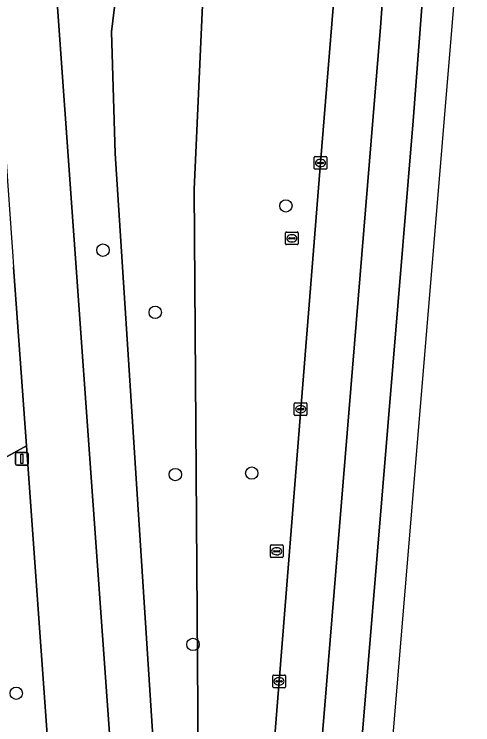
# Model space of a CAD drawing. Extents: x 161084 to 161928, y 385354 to 386522.
# Drawn here: x 161888.9 to 161925.1, y 386415 to 386471.2 of the extents above; entities that cross this region are included whole.
import ezdxf

# ---------------------------------------------------------------- set-up
doc = ezdxf.new("R2010")
doc.units = 0
for name, color, linetype in [('IMGEO_Berm_groen', 7, 'Continuous'), ('IMGEO_Boom', 7, 'Continuous'), ('IMGEO_Kolk', 7, 'Continuous'), ('IMGEO_Lichtmast', 7, 'Continuous'), ('IMGEO_Rijbaan_regionaal_gesloten', 7, 'Continuous'), ('IMGEO_Rioolput', 7, 'Continuous'), ('IMGEO_Verkeerseiland_groen', 7, 'Continuous')]:
    doc.layers.add(name, color=color, linetype=linetype)

msp = doc.modelspace()

# ---------------------------------------------------------------- linework, layer by layer
at = {"layer": 'IMGEO_Berm_groen'}
msp.add_lwpolyline([(161903.111, 386457.307), (161903.802, 386472.482), (161904.464, 386477.119), (161907.017, 386486.031), (161906.527, 386486.022), (161898.847, 386488.453), (161896.588, 386469.783), (161896.871, 386460.164), (161901.627, 386386.376), (161903.838, 386352.065), (161903.606, 386386.43)], close=True, dxfattribs=at)
for points in [[(161883.767, 386433.712), (161889.857, 386437.049), (161888.84, 386451.187)], [(161900.133, 386292.018), (161899.174, 386307.304), (161897.726, 386326.817), (161897.645, 386328.001), (161897.009, 386337.325), (161896.499, 386344.336), (161892.188, 386404.652), (161889.857, 386437.049), (161883.767, 386433.712), (161888.142, 386390.008), (161890.789, 386362.407), (161892.584, 386340.168), (161893.095, 386333.841), (161893.593, 386328.226), (161893.91, 386321.858), (161893.251, 386306.802), (161889.428, 386249.977), (161880.64, 386115.728), (161877.74, 386073.727), (161872.841, 386000.002), (161865.295, 385889.362), (161863.707, 385862.465)]]:
    msp.add_lwpolyline(points, dxfattribs=at)
at = {"layer": 'IMGEO_Boom'}
for centre in [(161910.361, 386456.021), (161895.903, 386452.521), (161900.035, 386447.61), (161901.622, 386434.793), (161907.663, 386434.907), (161903.019, 386421.37), (161889.051, 386417.508)]:
    msp.add_circle(centre, 0.489, dxfattribs=at)
at = {"layer": 'IMGEO_Kolk'}
for p, q in [((161912.668, 386459.915), (161913.52, 386459.915)), ((161912.593, 386458.989), (161912.593, 386459.841)), ((161912.852, 386459.409), (161912.852, 386459.421)), ((161913.29, 386459.372), (161912.892, 386459.372)), ((161912.895, 386459.458), (161913.293, 386459.458)), ((161913.081, 386459.695), (161913.106, 386459.695)), ((161913.336, 386459.421), (161913.336, 386459.409)), ((161913.594, 386459.841), (161913.594, 386458.989)), ((161913.52, 386458.915), (161912.668, 386458.915)), ((161913.104, 386459.135), (161913.079, 386459.135)), ((161911.03, 386439.531), (161911.03, 386440.383)), ((161911.105, 386440.457), (161911.957, 386440.457)), ((161911.518, 386440.237), (161911.543, 386440.237)), ((161912.031, 386440.383), (161912.031, 386439.531)), ((161911.289, 386439.951), (161911.289, 386439.963)), ((161911.727, 386439.914), (161911.329, 386439.914)), ((161911.332, 386440), (161911.73, 386440)), ((161911.541, 386439.677), (161911.516, 386439.677)), ((161911.773, 386439.963), (161911.773, 386439.951)), ((161911.957, 386439.457), (161911.105, 386439.457)), ((161909.322, 386418.024), (161909.322, 386418.876)), ((161909.397, 386418.95), (161910.249, 386418.95)), ((161910.323, 386418.876), (161910.323, 386418.024)), ((161909.581, 386418.444), (161909.581, 386418.456)), ((161910.019, 386418.407), (161909.621, 386418.407)), ((161909.624, 386418.493), (161910.022, 386418.493)), ((161909.81, 386418.73), (161909.835, 386418.73)), ((161910.065, 386418.456), (161910.065, 386418.444)), ((161910.249, 386417.95), (161909.397, 386417.95)), ((161909.833, 386418.17), (161909.808, 386418.17))]:
    msp.add_line(p, q, dxfattribs=at)
for points in [[(161912.668, 386459.915), (161913.52, 386459.915)], [(161912.593, 386458.989), (161912.593, 386459.841)], [(161913.594, 386459.841), (161913.594, 386458.989)], [(161913.52, 386458.915), (161912.668, 386458.915)], [(161911.03, 386439.531), (161911.03, 386440.383)], [(161911.105, 386440.457), (161911.957, 386440.457)], [(161912.031, 386440.383), (161912.031, 386439.531)], [(161911.957, 386439.457), (161911.105, 386439.457)], [(161909.322, 386418.024), (161909.322, 386418.876)], [(161909.397, 386418.95), (161910.249, 386418.95)], [(161910.323, 386418.876), (161910.323, 386418.024)], [(161910.249, 386417.95), (161909.397, 386417.95)]]:
    msp.add_lwpolyline(points, dxfattribs=at)
for centre, radius, start, end in [((161912.67, 386459.839), 0.0765, 91.552, 178.448), ((161912.67, 386459.839), 0.0765, 91.552, 178.448), ((161913.518, 386459.839), 0.0765, 1.552, 88.448), ((161913.518, 386459.839), 0.0765, 1.552, 88.448), ((161912.892, 386459.418), 0.0403, 85.8775, 175.7526), ((161912.889, 386459.408), 0.0366, 178.938, 274.7102), ((161913.293, 386459.415), 0.043, 264.8664, 352.4533), ((161913.297, 386459.42), 0.0386, 1.7309, 96.639), ((161912.67, 386458.991), 0.0765, 181.552, 268.448), ((161912.67, 386458.991), 0.0765, 181.552, 268.448), ((161913.518, 386458.991), 0.0765, 271.552, 358.448), ((161913.518, 386458.991), 0.0765, 271.552, 358.448), ((161911.107, 386440.381), 0.0765, 91.552, 178.448), ((161911.107, 386440.381), 0.0765, 91.552, 178.448), ((161911.955, 386440.381), 0.0765, 1.552, 88.448), ((161911.955, 386440.381), 0.0765, 1.552, 88.448), ((161911.329, 386439.96), 0.0403, 85.8775, 175.7526), ((161911.326, 386439.95), 0.0366, 178.938, 274.7102), ((161911.73, 386439.957), 0.043, 264.8664, 352.4533), ((161911.734, 386439.962), 0.0386, 1.7309, 96.639), ((161911.107, 386439.533), 0.0765, 181.552, 268.448), ((161911.107, 386439.533), 0.0765, 181.552, 268.448), ((161911.955, 386439.533), 0.0765, 271.552, 358.448), ((161911.955, 386439.533), 0.0765, 271.552, 358.448), ((161909.399, 386418.874), 0.0765, 91.552, 178.448), ((161909.399, 386418.874), 0.0765, 91.552, 178.448), ((161910.247, 386418.874), 0.0765, 1.552, 88.448), ((161910.247, 386418.874), 0.0765, 1.552, 88.448), ((161909.621, 386418.453), 0.0403, 85.8775, 175.7526), ((161909.618, 386418.443), 0.0366, 178.938, 274.7102), ((161910.022, 386418.45), 0.043, 264.8664, 352.4533), ((161910.026, 386418.455), 0.0386, 1.7309, 96.639), ((161909.399, 386418.026), 0.0765, 181.552, 268.448), ((161909.399, 386418.026), 0.0765, 181.552, 268.448), ((161910.247, 386418.026), 0.0765, 271.552, 358.448), ((161910.247, 386418.026), 0.0765, 271.552, 358.448)]:
    msp.add_arc(centre, radius, start, end, dxfattribs=at)
for centre, major_axis, ratio, start_param, end_param in [((161913.08, 386459.415), (-0.387, 0.002), 0.722429, 4.712389, 7.853982), ((161913.105, 386459.415), (-0.39, 0.002), 0.717154, 1.570796, 4.712389), ((161911.517, 386439.957), (-0.387, 0.002), 0.722429, 4.712389, 7.853982), ((161911.542, 386439.957), (-0.39, 0.002), 0.717154, 1.570796, 4.712389), ((161909.809, 386418.45), (-0.387, 0.002), 0.722429, 4.712389, 7.853982), ((161909.834, 386418.45), (-0.39, 0.002), 0.717154, 1.570796, 4.712389)]:
    msp.add_ellipse(centre, major_axis=major_axis, ratio=ratio, start_param=start_param, end_param=end_param, dxfattribs=at)
at = {"layer": 'IMGEO_Lichtmast'}
for p, q in [((161888.994, 386435.628), (161888.994, 386436.428)), ((161888.994, 386436.428), (161888.994, 386435.628)), ((161889.094, 386436.528), (161889.884, 386436.528)), ((161889.884, 386436.528), (161889.094, 386436.528)), ((161889.984, 386436.428), (161889.984, 386435.628)), ((161889.984, 386435.628), (161889.984, 386436.428)), ((161889.884, 386435.528), (161889.094, 386435.528)), ((161889.094, 386435.528), (161889.884, 386435.528))]:
    msp.add_line(p, q, dxfattribs=at)
msp.add_lwpolyline([(161889.414, 386436.403), (161889.564, 386436.403), (161889.564, 386435.653), (161889.414, 386435.653), (161889.414, 386436.403)], dxfattribs=at)
for centre, start, end in [((161889.094, 386436.428), 90, 180), ((161889.094, 386436.428), 90, 180), ((161889.884, 386436.428), 0, 90), ((161889.884, 386436.428), 360, 90), ((161889.094, 386435.628), 180, 270), ((161889.094, 386435.628), 180, 270), ((161889.884, 386435.628), 270, 0), ((161889.884, 386435.628), 270, 0)]:
    msp.add_arc(centre, 0.1, start, end, dxfattribs=at)
at = {"layer": 'IMGEO_Rijbaan_regionaal_gesloten'}
for points in [[(161885.283, 386495.579), (161885.495, 386494.112), (161885.886, 386490.11), (161886.081, 386487.333), (161886.345, 386484.015), (161888.089, 386461.702), (161888.167, 386460.604), (161888.778, 386452.011), (161888.84, 386451.187), (161889.857, 386437.049), (161892.188, 386404.652), (161896.499, 386344.336), (161897.009, 386337.325), (161897.645, 386328.001), (161902.317, 386327.464), (161902.319, 386333.451), (161902.029, 386337.69), (161901.262, 386348.183), (161900.976, 386351.865), (161898.454, 386386.346), (161897.347, 386401.475), (161891.422, 386484.276), (161891.19, 386487.649)], [(161917.83, 386470.15), (161918.876, 386484.305), (161919.365, 386490.071), (161915.702, 386490.216), (161915.311, 386485.619), (161914.711, 386479.141), (161913.094, 386459.414), (161911.532, 386439.957), (161909.825, 386418.451), (161908.19, 386397.953), (161907.293, 386386.531), (161906.581, 386377.472), (161905.767, 386367), (161904.206, 386345.483), (161903.371, 386333.477)], [(161912.23, 386326.329), (161915.587, 386374.977), (161925.138, 386489.842), (161922.549, 386489.945), (161921.974, 386483.162), (161920.415, 386462.747), (161915.595, 386404.592), (161910.67, 386337.619), (161909.86, 386326.602), (161912.23, 386326.329)], [(161902.319, 386333.451), (161902.317, 386327.464), (161903.097, 386313.545), (161904.392, 386297.467), (161906.779, 386326.981), (161907.121, 386333.045), (161911.238, 386389.628), (161917.83, 386470.15)]]:
    msp.add_lwpolyline(points, dxfattribs=at)
msp.add_lwpolyline([(161920.415, 386462.747), (161921.974, 386483.162), (161922.549, 386489.945), (161919.365, 386490.071), (161918.876, 386484.305), (161917.83, 386470.15), (161911.238, 386389.628), (161907.121, 386333.045), (161906.779, 386326.981), (161909.86, 386326.602), (161910.67, 386337.619), (161915.595, 386404.592)], close=True, dxfattribs=at)
at = {"layer": 'IMGEO_Rioolput'}
for p, q in [((161910.338, 386453.032), (161910.338, 386453.884)), ((161910.413, 386453.958), (161911.265, 386453.958)), ((161910.826, 386453.738), (161910.851, 386453.738)), ((161911.339, 386453.884), (161911.339, 386453.032)), ((161910.597, 386453.452), (161910.597, 386453.464)), ((161911.035, 386453.415), (161910.637, 386453.415)), ((161910.64, 386453.501), (161911.038, 386453.501)), ((161910.849, 386453.178), (161910.824, 386453.178)), ((161911.081, 386453.464), (161911.081, 386453.452)), ((161911.265, 386452.958), (161910.413, 386452.958)), ((161909.134, 386428.304), (161909.134, 386429.156)), ((161909.209, 386429.23), (161910.061, 386429.23)), ((161909.622, 386429.01), (161909.647, 386429.01)), ((161910.135, 386429.156), (161910.135, 386428.304)), ((161909.393, 386428.724), (161909.393, 386428.736)), ((161909.831, 386428.687), (161909.433, 386428.687)), ((161909.436, 386428.773), (161909.834, 386428.773)), ((161909.645, 386428.45), (161909.62, 386428.45)), ((161909.877, 386428.736), (161909.877, 386428.724)), ((161910.061, 386428.23), (161909.209, 386428.23))]:
    msp.add_line(p, q, dxfattribs=at)
for points in [[(161910.338, 386453.032), (161910.338, 386453.884)], [(161910.413, 386453.958), (161911.265, 386453.958)], [(161911.339, 386453.884), (161911.339, 386453.032)], [(161911.265, 386452.958), (161910.413, 386452.958)], [(161909.134, 386428.304), (161909.134, 386429.156)], [(161909.209, 386429.23), (161910.061, 386429.23)], [(161910.135, 386429.156), (161910.135, 386428.304)], [(161910.061, 386428.23), (161909.209, 386428.23)]]:
    msp.add_lwpolyline(points, dxfattribs=at)
for centre, radius, start, end in [((161910.415, 386453.882), 0.0765, 91.552, 178.448), ((161910.415, 386453.882), 0.0765, 91.552, 178.448), ((161911.263, 386453.882), 0.0765, 1.552, 88.448), ((161911.263, 386453.882), 0.0765, 1.552, 88.448), ((161910.637, 386453.461), 0.0403, 85.8775, 175.7526), ((161910.634, 386453.451), 0.0366, 178.938, 274.7102), ((161911.038, 386453.458), 0.043, 264.8664, 352.4533), ((161911.042, 386453.463), 0.0386, 1.7309, 96.639), ((161910.415, 386453.034), 0.0765, 181.552, 268.448), ((161910.415, 386453.034), 0.0765, 181.552, 268.448), ((161911.263, 386453.034), 0.0765, 271.552, 358.448), ((161911.263, 386453.034), 0.0765, 271.552, 358.448), ((161909.211, 386429.154), 0.0765, 91.552, 178.448), ((161909.211, 386429.154), 0.0765, 91.552, 178.448), ((161910.059, 386429.154), 0.0765, 1.552, 88.448), ((161910.059, 386429.154), 0.0765, 1.552, 88.448), ((161909.433, 386428.733), 0.0403, 85.8775, 175.7526), ((161909.43, 386428.723), 0.0366, 178.938, 274.7102), ((161909.834, 386428.73), 0.043, 264.8664, 352.4533), ((161909.838, 386428.735), 0.0386, 1.7309, 96.639), ((161909.211, 386428.306), 0.0765, 181.552, 268.448), ((161909.211, 386428.306), 0.0765, 181.552, 268.448), ((161910.059, 386428.306), 0.0765, 271.552, 358.448), ((161910.059, 386428.306), 0.0765, 271.552, 358.448)]:
    msp.add_arc(centre, radius, start, end, dxfattribs=at)
for centre, major_axis, ratio, start_param, end_param in [((161910.825, 386453.458), (-0.387, 0.002), 0.722429, 4.712389, 7.853982), ((161910.85, 386453.458), (-0.39, 0.002), 0.717154, 1.570796, 4.712389), ((161909.621, 386428.73), (-0.387, 0.002), 0.722429, 4.712389, 7.853982), ((161909.646, 386428.73), (-0.39, 0.002), 0.717154, 1.570796, 4.712389)]:
    msp.add_ellipse(centre, major_axis=major_axis, ratio=ratio, start_param=start_param, end_param=end_param, dxfattribs=at)
at = {"layer": 'IMGEO_Verkeerseiland_groen'}
for points in [[(161901.627, 386386.376), (161896.871, 386460.164), (161896.588, 386469.783), (161898.847, 386488.453), (161898.984, 386490.872), (161894.313, 386490.615), (161892.582, 386489.161), (161892.404, 386487.726), (161891.19, 386487.649), (161891.422, 386484.276), (161897.347, 386401.475)], [(161908.19, 386397.953), (161909.825, 386418.451), (161911.532, 386439.957), (161913.094, 386459.414), (161914.711, 386479.141)], [(161903.802, 386472.482), (161903.111, 386457.307), (161903.606, 386386.43)]]:
    msp.add_lwpolyline(points, dxfattribs=at)

doc.saveas('drawing.dxf')
